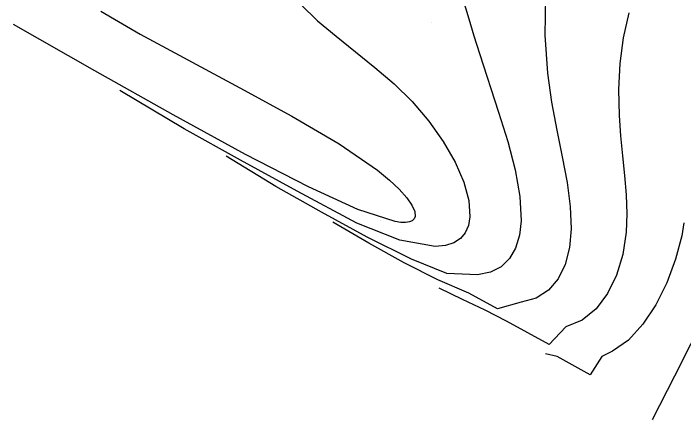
# Model space of a CAD drawing. Extents: x 2356077 to 2359823, y 225951 to 227822.
# Drawn here: x 2356357.1 to 2356418.8, y 227025 to 227062.5 of the extents above; entities that cross this region are included whole.
import ezdxf

# ---------------------------------------------------------------- set-up
doc = ezdxf.new("R2010")
doc.units = 0
for name, color, linetype in [('DTM Contours Major', 7, 'Continuous'), ('DTM Contours Minor', 7, 'Continuous'), ('PH Exist DTM Point', 7, 'Continuous')]:
    doc.layers.add(name, color=color, linetype=linetype)

msp = doc.modelspace()

# ---------------------------------------------------------------- linework, layer by layer
at = {"layer": 'DTM Contours Major'}
for points in [[(2356365.184, 227062.695), (2356368.799, 227060.577), (2356373.202, 227058.19), (2356377.991, 227055.638), (2356382.763, 227053.027), (2356387.116, 227050.461), (2356390.649, 227048.044), (2356391.753, 227047.137), (2356392.654, 227046.288), (2356393.346, 227045.511), (2356393.823, 227044.822), (2356394.081, 227044.238), (2356394.115, 227043.773), (2356394.023, 227043.555), (2356393.846, 227043.39), (2356393.584, 227043.281), (2356393.235, 227043.229), (2356392.801, 227043.238), (2356392.281, 227043.31), (2356388.843, 227044.424), (2356384.311, 227046.51), (2356378.503, 227049.498), (2356371.852, 227053.127), (2356364.641, 227057.182), (2356357.149, 227061.452)], [(2356418.846, 227043.208), (2356418.642, 227042.015), (2356418.08, 227039.843), (2356417.281, 227037.69), (2356416.272, 227035.662), (2356415.081, 227033.865), (2356413.737, 227032.406), (2356412.268, 227031.391), (2356411.297, 227030.897), (2356410.214, 227029.221), (2356407.175, 227030.886), (2356406.123, 227031.127)]]:
    msp.add_lwpolyline(points, dxfattribs=at)
at = {"layer": 'DTM Contours Minor'}
for points in [[(2356398.148, 227065.048), (2356399.045, 227061.98), (2356399.518, 227060.402), (2356400.023, 227058.783), (2356401.8, 227053.385), (2356402.634, 227050.679), (2356403.315, 227048.064), (2356403.754, 227045.612), (2356403.866, 227043.396), (2356403.712, 227042.053), (2356403.358, 227040.88), (2356402.8, 227039.904), (2356402.031, 227039.15), (2356401.048, 227038.645), (2356399.845, 227038.414), (2356397.046, 227038.532), (2356393.78, 227039.86), (2356389.702, 227041.885), (2356385.512, 227044.18), (2356381.306, 227046.546), (2356376.739, 227049.322)], [(2356406.108, 227064.05), (2356406.047, 227060.485), (2356406.292, 227056.975), (2356406.673, 227054.304), (2356407.151, 227051.727), (2356407.65, 227049.259), (2356408.09, 227046.914), (2356408.395, 227044.705), (2356408.487, 227042.647), (2356408.328, 227040.917), (2356407.926, 227039.37), (2356407.281, 227038.05), (2356406.391, 227037.002), (2356405.256, 227036.271), (2356403.876, 227035.903), (2356401.686, 227035.292), (2356399.058, 227036.731), (2356396.195, 227037.942), (2356393.097, 227039.511), (2356389.852, 227041.324), (2356386.533, 227043.257)], [(2356383.596, 227063.301), (2356385.146, 227061.806), (2356386.84, 227060.368), (2356388.617, 227058.946), (2356390.417, 227057.498), (2356392.177, 227055.984), (2356393.838, 227054.362), (2356395.377, 227052.565), (2356396.707, 227050.683), (2356397.79, 227048.789), (2356398.584, 227046.954), (2356399.051, 227045.249), (2356399.15, 227043.747), (2356399.015, 227042.961), (2356398.725, 227042.291), (2356398.279, 227041.748), (2356397.671, 227041.347), (2356396.9, 227041.101), (2356395.962, 227041.023), (2356392.722, 227041.6), (2356388.759, 227043.179), (2356383.273, 227046.106), (2356378.057, 227048.963), (2356372.861, 227051.842), (2356366.944, 227055.387)], [(2356433.07, 227062.953), (2356431.682, 227060.014), (2356430.442, 227057.306), (2356429.348, 227054.851), (2356428.395, 227052.67), (2356426.857, 227049.104), (2356426.447, 227048.118), (2356426.261, 227047.651), (2356426.074, 227047.165), (2356425.725, 227046.207), (2356425.055, 227044.302), (2356424.734, 227043.419), (2356424.557, 227042.95), (2356424.366, 227042.458), (2356424.159, 227041.943), (2356423.247, 227039.829), (2356422.133, 227037.426), (2356420.857, 227034.793), (2356419.46, 227031.992), (2356417.983, 227029.083), (2356415.917, 227025.063)], [(2356413.768, 227062.542), (2356413.251, 227060.223), (2356412.944, 227057.853), (2356412.825, 227055.459), (2356412.877, 227053.069), (2356413.017, 227051.211), (2356413.204, 227049.376), (2356413.394, 227047.567), (2356413.542, 227045.787), (2356413.603, 227044.039), (2356413.533, 227042.328), (2356413.216, 227040.292), (2356412.644, 227038.391), (2356411.825, 227036.699), (2356410.77, 227035.291), (2356409.488, 227034.242), (2356407.989, 227033.627), (2356406.435, 227031.991), (2356402.516, 227034.138), (2356400.561, 227035.155), (2356398.461, 227036.134), (2356396.328, 227037.192)]]:
    msp.add_lwpolyline(points, dxfattribs=at)
at = {"layer": 'PH Exist DTM Point'}
for p, q in [((2356395.635, 227061.684), (2356395.635, 227061.684)), ((2356390.96, 227043.398), (2356390.96, 227043.398)), ((2356416.025, 227024.996), (2356416.025, 227024.996))]:
    msp.add_line(p, q, dxfattribs=at)

doc.saveas('drawing.dxf')
